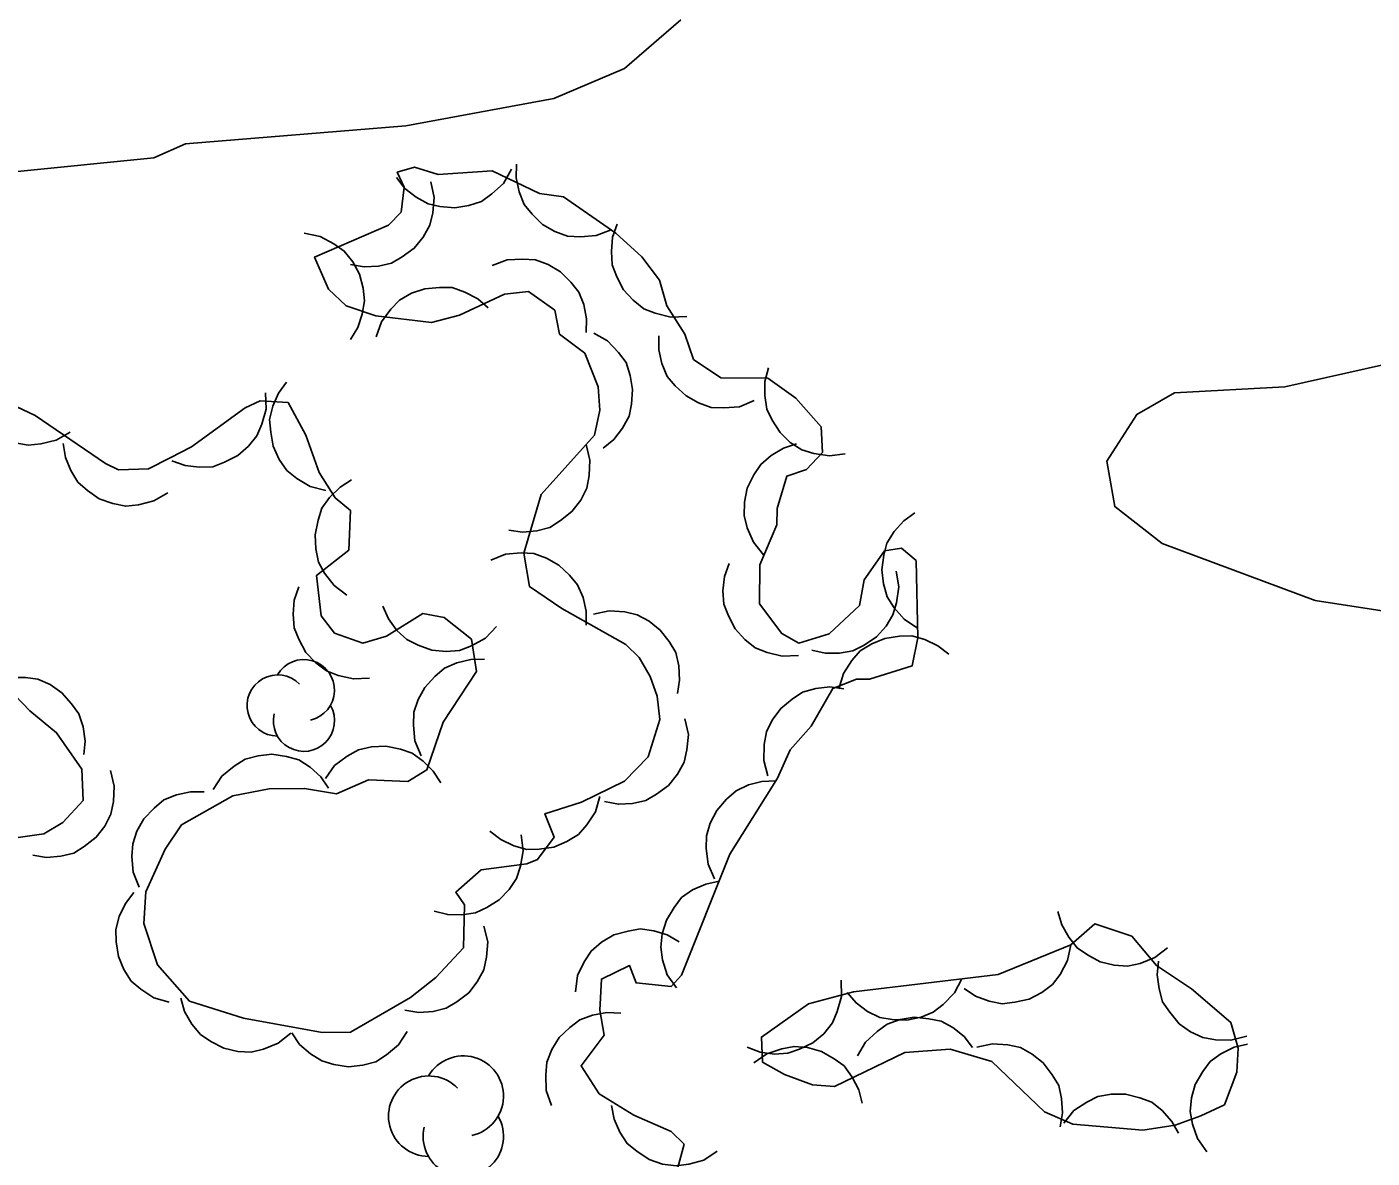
# Model space of a CAD drawing. Extents: x 336540 to 340074, y 5572036 to 5573747.
# Drawn here: x 336899.97 to 336934.95, y 5573522.29 to 5573551.72 of the extents above; entities that cross this region are included whole.
import ezdxf

# ---------------------------------------------------------------- set-up
doc = ezdxf.new("R2010")
doc.units = 0
for name, color, linetype in [('Niveau 1', 7, 'Continuous'), ('Niveau 2', 7, 'Continuous'), ('Niveau 44', 7, 'Continuous')]:
    doc.layers.add(name, color=color, linetype=linetype)

msp = doc.modelspace()

# ---------------------------------------------------------------- linework, layer by layer
at = {"layer": 'Niveau 1'}
msp.add_lwpolyline([(336936.73, 5573536.3), (336933.47, 5573536.8), (336929.49, 5573538.28), (336928.26, 5573539.24), (336928.05, 5573540.42), (336928.83, 5573541.64), (336929.81, 5573542.2), (336932.68, 5573542.36), (336939.53, 5573543.89)], dxfattribs=at)
at = {"layer": 'Niveau 2'}
msp.add_lwpolyline([(336878.19, 5573543.21), (336878.62, 5573543.47), (336881.64, 5573543.97), (336883.95, 5573545.28), (336889.11, 5573547.07), (336893.29, 5573547.97), (336896.49, 5573548.3), (336899.72, 5573547.96), (336903.27, 5573548.31), (336904.09, 5573548.68), (336909.82, 5573549.15), (336913.67, 5573549.86), (336915.51, 5573550.64), (336916.97, 5573551.9)], dxfattribs=at)
at = {"layer": 'Niveau 44'}
for points in [[(336915.16, 5573546.44), (336914.77, 5573546.29), (336914.36, 5573546.26), (336914.03, 5573546.28), (336913.7, 5573546.4), (336913.38, 5573546.58), (336913.11, 5573546.85), (336912.9, 5573547.1), (336912.77, 5573547.43), (336912.69, 5573547.79), (336912.7, 5573548.15)], [(336923.09, 5573537.84), (336922.71, 5573538.16), (336922.27, 5573538.09), (336921.74, 5573537.34), (336921.62, 5573536.67), (336920.83, 5573535.93), (336920.04, 5573535.69), (336919.6, 5573535.94), (336919.02, 5573536.71), (336919.03, 5573537.73), (336919.47, 5573538.77), (336919.48, 5573539.19), (336919.73, 5573540.03), (336920.24, 5573540.21), (336920.66, 5573540.65), (336920.62, 5573541.32), (336919.96, 5573542.06), (336919.24, 5573542.58), (336918.01, 5573542.59), (336917.3, 5573543.07), (336917.08, 5573543.73), (336916.61, 5573544.46), (336916.42, 5573545.13), (336915.96, 5573545.74), (336915.28, 5573546.35), (336913.92, 5573547.3), (336913.3, 5573547.39), (336912.07, 5573547.98), (336910.66, 5573547.88), (336910.05, 5573548.07), (336909.6, 5573547.94), (336909.78, 5573547.55), (336909.7, 5573546.9), (336909.37, 5573546.56), (336907.45, 5573545.73), (336907.81, 5573544.9), (336908.27, 5573544.46), (336909.04, 5573544.2), (336910.49, 5573544.03), (336911.22, 5573544.22), (336912.39, 5573544.77), (336913.01, 5573544.84), (336913.7, 5573544.35), (336913.82, 5573543.73), (336914.48, 5573543.23), (336914.82, 5573542.36), (336914.87, 5573541.75), (336914.73, 5573541.1), (336913.34, 5573539.56), (336912.89, 5573538.03), (336913.04, 5573537.16), (336913.88, 5573536.59), (336915.54, 5573535.65), (336915.89, 5573535.32), (336916.18, 5573534.82), (336916.36, 5573534.31), (336916.43, 5573533.7), (336916.12, 5573532.73), (336915.51, 5573532.1), (336914.39, 5573531.55), (336913.44, 5573531.25), (336913.68, 5573530.64), (336913.25, 5573530.06), (336912.97, 5573529.95), (336911.78, 5573529.79), (336911.12, 5573529.21), (336911.35, 5573528.88), (336911.32, 5573527.76), (336910.6, 5573526.99), (336909.94, 5573526.47), (336908.38, 5573525.57), (336907.65, 5573525.56), (336905.6, 5573525.93), (336904.2, 5573526.38), (336903.36, 5573527.32), (336903.01, 5573528.4), (336903.06, 5573529.22), (336903.56, 5573530.33), (336903.99, 5573530.96), (336905.32, 5573531.72), (336906.27, 5573531.9), (336907.19, 5573531.91), (336908.02, 5573531.77), (336908.85, 5573532.13), (336909.87, 5573532.09), (336910.37, 5573532.39), (336910.79, 5573533.63), (336911.66, 5573534.95), (336911.53, 5573535.79), (336910.82, 5573536.36), (336910.26, 5573536.46), (336909.32, 5573535.87), (336908.7, 5573535.69), (336907.97, 5573535.95), (336907.62, 5573536.4), (336907.5, 5573537.45), (336908.34, 5573538.11), (336908.38, 5573539.14), (336907.98, 5573539.47), (336907.57, 5573540.13), (336907.22, 5573541.1)], [(336912.57, 5573548.02), (336912.36, 5573547.65), (336912.06, 5573547.38), (336911.79, 5573547.18), (336911.46, 5573547.07), (336911.1, 5573547.01), (336910.71, 5573547.05), (336910.4, 5573547.12), (336910.09, 5573547.29), (336909.8, 5573547.52), (336909.58, 5573547.8)], [(336910.47, 5573547.69), (336910.56, 5573547.28), (336910.52, 5573546.88), (336910.45, 5573546.56), (336910.27, 5573546.25), (336910.04, 5573545.96), (336909.73, 5573545.74), (336909.45, 5573545.57), (336909.11, 5573545.5), (336908.74, 5573545.48), (336908.38, 5573545.54)], [(336917.13, 5573544.19), (336916.71, 5573544.17), (336916.31, 5573544.27), (336916.01, 5573544.39), (336915.73, 5573544.61), (336915.48, 5573544.88), (336915.31, 5573545.22), (336915.19, 5573545.53), (336915.17, 5573545.88), (336915.2, 5573546.25), (336915.32, 5573546.59)], [(336907.18, 5573546.35), (336907.59, 5573546.27), (336907.95, 5573546.08), (336908.22, 5573545.89), (336908.44, 5573545.61), (336908.62, 5573545.29), (336908.71, 5573544.92), (336908.75, 5573544.59), (336908.69, 5573544.25), (336908.57, 5573543.9), (336908.38, 5573543.59)], [(336912.07, 5573545.51), (336912.46, 5573545.66), (336912.86, 5573545.68), (336913.19, 5573545.66), (336913.52, 5573545.54), (336913.84, 5573545.35), (336914.11, 5573545.08), (336914.32, 5573544.82), (336914.45, 5573544.5), (336914.52, 5573544.13), (336914.51, 5573543.77)], [(336909.05, 5573543.66), (336909.19, 5573544.05), (336909.43, 5573544.38), (336909.66, 5573544.61), (336909.97, 5573544.79), (336910.32, 5573544.91), (336910.7, 5573544.94), (336911.03, 5573544.94), (336911.36, 5573544.82), (336911.69, 5573544.65), (336911.96, 5573544.41)], [(336914.71, 5573543.75), (336915.07, 5573543.55), (336915.35, 5573543.25), (336915.55, 5573542.99), (336915.66, 5573542.65), (336915.72, 5573542.29), (336915.69, 5573541.91), (336915.63, 5573541.59), (336915.46, 5573541.28), (336915.23, 5573540.99), (336914.95, 5573540.76)], [(336918.88, 5573542), (336918.5, 5573541.84), (336918.09, 5573541.81), (336917.76, 5573541.82), (336917.43, 5573541.94), (336917.11, 5573542.12), (336916.83, 5573542.38), (336916.62, 5573542.63), (336916.48, 5573542.96), (336916.4, 5573543.32), (336916.4, 5573543.68)], [(336921.25, 5573540.61), (336920.84, 5573540.56), (336920.43, 5573540.62), (336920.12, 5573540.72), (336919.82, 5573540.91), (336919.56, 5573541.17), (336919.35, 5573541.49), (336919.21, 5573541.78), (336919.16, 5573542.13), (336919.16, 5573542.5), (336919.25, 5573542.85)], [(336901.09, 5573541.18), (336900.73, 5573540.97), (336900.33, 5573540.87), (336900, 5573540.84), (336899.66, 5573540.9), (336899.31, 5573541.03), (336899, 5573541.25), (336898.75, 5573541.47), (336898.57, 5573541.77), (336898.43, 5573542.11), (336898.38, 5573542.47)], [(336906.17, 5573542.2), (336906.19, 5573541.78), (336906.08, 5573541.39), (336905.95, 5573541.08), (336905.73, 5573540.81), (336905.45, 5573540.57), (336905.11, 5573540.4), (336904.8, 5573540.28), (336904.45, 5573540.27), (336904.08, 5573540.31), (336903.74, 5573540.43)], [(336907.74, 5573539.66), (336907.33, 5573539.76), (336906.99, 5573539.97), (336906.73, 5573540.18), (336906.53, 5573540.47), (336906.37, 5573540.81), (336906.31, 5573541.18), (336906.28, 5573541.51), (336906.36, 5573541.85), (336906.51, 5573542.19), (336906.72, 5573542.48)], [(336903.69, 5573540.51), (336903.13, 5573540.22), (336902.35, 5573540.2), (336902.01, 5573540.36), (336900.18, 5573541.61), (336899.38, 5573541.99)], [(336907.22, 5573541.1), (336906.76, 5573541.95), (336906.03, 5573541.99), (336905.64, 5573541.81), (336904.25, 5573540.8), (336903.69, 5573540.51)], [(336903.63, 5573539.6), (336903.27, 5573539.39), (336902.87, 5573539.29), (336902.54, 5573539.25), (336902.2, 5573539.32), (336901.85, 5573539.44), (336901.54, 5573539.66), (336901.29, 5573539.88), (336901.11, 5573540.18), (336900.97, 5573540.52), (336900.91, 5573540.88)], [(336914.51, 5573540.86), (336914.61, 5573540.45), (336914.59, 5573540.05), (336914.53, 5573539.72), (336914.37, 5573539.41), (336914.14, 5573539.11), (336913.84, 5573538.88), (336913.57, 5573538.7), (336913.23, 5573538.61), (336912.86, 5573538.58), (336912.5, 5573538.63)], [(336919.12, 5573537.99), (336918.86, 5573538.32), (336918.7, 5573538.69), (336918.62, 5573539.01), (336918.63, 5573539.36), (336918.7, 5573539.72), (336918.87, 5573540.07), (336919.05, 5573540.34), (336919.32, 5573540.57), (336919.64, 5573540.76), (336919.98, 5573540.87)], [(336908.29, 5573536.94), (336907.96, 5573537.19), (336907.71, 5573537.51), (336907.55, 5573537.8), (336907.48, 5573538.14), (336907.46, 5573538.51), (336907.54, 5573538.89), (336907.64, 5573539.2), (336907.84, 5573539.48), (336908.11, 5573539.75), (336908.41, 5573539.94)], [(336923.13, 5573536.08), (336922.78, 5573536.31), (336922.52, 5573536.61), (336922.34, 5573536.89), (336922.24, 5573537.23), (336922.2, 5573537.6), (336922.25, 5573537.98), (336922.33, 5573538.29), (336922.52, 5573538.59), (336922.77, 5573538.87), (336923.06, 5573539.08)], [(336912.03, 5573537.85), (336912.41, 5573538), (336912.82, 5573538.04), (336913.15, 5573538.02), (336913.48, 5573537.9), (336913.8, 5573537.72), (336914.08, 5573537.46), (336914.29, 5573537.21), (336914.43, 5573536.88), (336914.51, 5573536.52), (336914.51, 5573536.16)], [(336916.7, 5573521.31), (336917.06, 5573522.66), (336916.72, 5573522.99), (336915.75, 5573523.41), (336914.85, 5573523.97), (336914.38, 5573524.69), (336914.98, 5573525.49), (336914.87, 5573526.14), (336914.91, 5573526.95), (336915.64, 5573527.3), (336915.81, 5573526.85), (336916.72, 5573526.76), (336916.99, 5573527.05), (336918.25, 5573530.2), (336919.49, 5573532.18), (336919.82, 5573532.91), (336920.36, 5573533.53), (336920.93, 5573534.51), (336921.54, 5573534.75), (336921.88, 5573534.75), (336922.99, 5573535.1), (336923.14, 5573535.83), (336923.09, 5573537.84)], [(336920.03, 5573535.37), (336919.61, 5573535.35), (336919.22, 5573535.45), (336918.91, 5573535.57), (336918.64, 5573535.78), (336918.39, 5573536.06), (336918.21, 5573536.4), (336918.09, 5573536.7), (336918.07, 5573537.05), (336918.11, 5573537.42), (336918.23, 5573537.76)], [(336922.57, 5573537.56), (336922.64, 5573537.15), (336922.58, 5573536.74), (336922.49, 5573536.43), (336922.31, 5573536.13), (336922.06, 5573535.85), (336921.74, 5573535.64), (336921.45, 5573535.49), (336921.1, 5573535.43), (336920.73, 5573535.43), (336920.38, 5573535.51)], [(336908.88, 5573534.78), (336908.46, 5573534.76), (336908.06, 5573534.85), (336907.76, 5573534.97), (336907.48, 5573535.18), (336907.22, 5573535.45), (336907.04, 5573535.79), (336906.92, 5573536.09), (336906.89, 5573536.44), (336906.92, 5573536.81), (336907.04, 5573537.15)], [(336912.18, 5573536.12), (336911.89, 5573535.82), (336911.53, 5573535.62), (336911.22, 5573535.5), (336910.87, 5573535.47), (336910.5, 5573535.51), (336910.14, 5573535.64), (336909.85, 5573535.78), (336909.59, 5573536.02), (336909.37, 5573536.32), (336909.22, 5573536.65)], [(336914.7, 5573536.44), (336915.11, 5573536.53), (336915.52, 5573536.5), (336915.84, 5573536.43), (336916.15, 5573536.26), (336916.44, 5573536.03), (336916.67, 5573535.73), (336916.84, 5573535.45), (336916.92, 5573535.1), (336916.94, 5573534.73), (336916.89, 5573534.38)], [(336921.08, 5573534.5), (336921.2, 5573534.9), (336921.42, 5573535.24), (336921.64, 5573535.49), (336921.94, 5573535.67), (336922.28, 5573535.81), (336922.66, 5573535.87), (336922.98, 5573535.88), (336923.32, 5573535.78), (336923.66, 5573535.62), (336923.94, 5573535.4)], [(336910.22, 5573532.76), (336910.06, 5573533.15), (336910.02, 5573533.56), (336910.03, 5573533.89), (336910.14, 5573534.22), (336910.32, 5573534.54), (336910.58, 5573534.82), (336910.83, 5573535.04), (336911.15, 5573535.18), (336911.51, 5573535.26), (336911.87, 5573535.27)], [(336899.46, 5573534.54), (336900.04, 5573533.93), (336900.74, 5573533.36), (336901.4, 5573532.41), (336901.43, 5573531.6), (336900.9, 5573531.02), (336900.41, 5573530.73), (336899, 5573530.53)], [(336899.12, 5573534.68), (336899.52, 5573534.8), (336899.93, 5573534.8), (336900.25, 5573534.75), (336900.57, 5573534.61), (336900.88, 5573534.4), (336901.13, 5573534.11), (336901.32, 5573533.85), (336901.43, 5573533.51), (336901.48, 5573533.14), (336901.45, 5573532.79)], [(336919.24, 5573532.24), (336919.13, 5573532.64), (336919.14, 5573533.05), (336919.2, 5573533.38), (336919.35, 5573533.69), (336919.57, 5573533.99), (336919.87, 5573534.23), (336920.14, 5573534.41), (336920.48, 5573534.51), (336920.85, 5573534.55), (336921.21, 5573534.5)], [(336917.08, 5573533.72), (336917.17, 5573533.31), (336917.13, 5573532.91), (336917.06, 5573532.59), (336916.89, 5573532.28), (336916.65, 5573531.99), (336916.34, 5573531.76), (336916.06, 5573531.6), (336915.72, 5573531.52), (336915.35, 5573531.5), (336914.99, 5573531.57)], [(336904.81, 5573531.88), (336905.04, 5573532.23), (336905.36, 5573532.49), (336905.64, 5573532.67), (336905.98, 5573532.76), (336906.34, 5573532.8), (336906.72, 5573532.74), (336907.04, 5573532.65), (336907.33, 5573532.46), (336907.61, 5573532.21), (336907.81, 5573531.92)], [(336907.73, 5573532.17), (336907.97, 5573532.51), (336908.3, 5573532.75), (336908.59, 5573532.91), (336908.93, 5573532.99), (336909.3, 5573533.01), (336909.68, 5573532.93), (336909.99, 5573532.83), (336910.27, 5573532.62), (336910.53, 5573532.36), (336910.73, 5573532.06)], [(336902.14, 5573532.38), (336902.24, 5573531.97), (336902.22, 5573531.57), (336902.15, 5573531.24), (336901.99, 5573530.93), (336901.77, 5573530.64), (336901.46, 5573530.4), (336901.19, 5573530.23), (336900.85, 5573530.15), (336900.48, 5573530.11), (336900.12, 5573530.17)], [(336917.85, 5573529.56), (336917.68, 5573529.94), (336917.63, 5573530.35), (336917.64, 5573530.68), (336917.74, 5573531.01), (336917.91, 5573531.34), (336918.16, 5573531.63), (336918.41, 5573531.85), (336918.73, 5573532), (336919.08, 5573532.09), (336919.44, 5573532.11)], [(336902.89, 5573529.34), (336902.73, 5573529.73), (336902.7, 5573530.14), (336902.72, 5573530.47), (336902.83, 5573530.8), (336903.01, 5573531.12), (336903.28, 5573531.4), (336903.53, 5573531.61), (336903.86, 5573531.74), (336904.22, 5573531.82), (336904.58, 5573531.82)], [(336914.87, 5573531.7), (336914.75, 5573531.3), (336914.53, 5573530.96), (336914.31, 5573530.71), (336914.01, 5573530.53), (336913.67, 5573530.38), (336913.29, 5573530.33), (336912.97, 5573530.32), (336912.63, 5573530.42), (336912.29, 5573530.58), (336912.01, 5573530.8)], [(336912.82, 5573530.7), (336912.87, 5573530.29), (336912.8, 5573529.89), (336912.7, 5573529.57), (336912.51, 5573529.28), (336912.25, 5573529.01), (336911.93, 5573528.81), (336911.63, 5573528.67), (336911.28, 5573528.62), (336910.91, 5573528.63), (336910.56, 5573528.72)], [(336916.86, 5573526.72), (336916.62, 5573527.06), (336916.5, 5573527.45), (336916.45, 5573527.78), (336916.49, 5573528.13), (336916.6, 5573528.48), (336916.8, 5573528.81), (336916.99, 5573529.07), (336917.28, 5573529.27), (336917.62, 5573529.42), (336917.97, 5573529.5)], [(336903.67, 5573526.35), (336903.27, 5573526.46), (336902.93, 5573526.69), (336902.68, 5573526.9), (336902.49, 5573527.2), (336902.35, 5573527.54), (336902.29, 5573527.92), (336902.28, 5573528.24), (336902.37, 5573528.58), (336902.53, 5573528.92), (336902.75, 5573529.2)], [(336929.63, 5573527.76), (336929.3, 5573527.51), (336928.92, 5573527.36), (336928.59, 5573527.29), (336928.24, 5573527.31), (336927.88, 5573527.4), (336927.55, 5573527.58), (336927.28, 5573527.76), (336927.06, 5573528.04), (336926.88, 5573528.36), (336926.78, 5573528.71)], [(336911.85, 5573528.33), (336911.95, 5573527.92), (336911.92, 5573527.52), (336911.85, 5573527.19), (336911.68, 5573526.88), (336911.46, 5573526.59), (336911.15, 5573526.36), (336910.87, 5573526.19), (336910.53, 5573526.11), (336910.16, 5573526.08), (336909.8, 5573526.14)], [(336914.23, 5573526.62), (336914.29, 5573527.04), (336914.46, 5573527.4), (336914.64, 5573527.68), (336914.91, 5573527.91), (336915.23, 5573528.1), (336915.6, 5573528.2), (336915.92, 5573528.26), (336916.27, 5573528.21), (336916.62, 5573528.1), (336916.93, 5573527.92)], [(336927.12, 5573527.84), (336925.23, 5573527.07), (336921.46, 5573526.62), (336920.29, 5573526.31), (336919.07, 5573525.44), (336919.1, 5573524.79), (336919.67, 5573524.47), (336920.4, 5573524.2), (336920.97, 5573524.16), (336922.8, 5573525.04), (336923.98, 5573525.13), (336925.06, 5573524.81), (336926.43, 5573523.5), (336927.17, 5573523.18), (336928.99, 5573523.02), (336929.83, 5573523.15), (336930.5, 5573523.39), (336931.11, 5573523.68), (336931.43, 5573524.53), (336931.47, 5573525.15), (336931.28, 5573525.82), (336930.25, 5573526.7), (336929.34, 5573527.3), (336928.7, 5573528.07), (336927.74, 5573528.39), (336927.12, 5573527.84)], [(336927.12, 5573527.84), (336927.03, 5573527.43), (336926.84, 5573527.07), (336926.64, 5573526.81), (336926.36, 5573526.6), (336926.03, 5573526.43), (336925.66, 5573526.35), (336925.33, 5573526.31), (336924.99, 5573526.38), (336924.64, 5573526.51), (336924.34, 5573526.71)], [(336931.69, 5573525.47), (336931.28, 5573525.36), (336930.88, 5573525.37), (336930.55, 5573525.43), (336930.23, 5573525.58), (336929.93, 5573525.79), (336929.69, 5573526.09), (336929.5, 5573526.36), (336929.41, 5573526.7), (336929.36, 5573527.06), (336929.4, 5573527.42)], [(336921.14, 5573526.92), (336921.15, 5573526.5), (336921.04, 5573526.11), (336920.92, 5573525.81), (336920.69, 5573525.53), (336920.41, 5573525.29), (336920.06, 5573525.13), (336919.76, 5573525.02), (336919.41, 5573525), (336919.04, 5573525.05), (336918.7, 5573525.18)], [(336924.28, 5573526.96), (336924.09, 5573526.59), (336923.8, 5573526.29), (336923.54, 5573526.09), (336923.22, 5573525.96), (336922.85, 5573525.88), (336922.47, 5573525.9), (336922.15, 5573525.95), (336921.83, 5573526.11), (336921.53, 5573526.33), (336921.3, 5573526.6)], [(336906.83, 5573525.54), (336906.5, 5573525.28), (336906.12, 5573525.13), (336905.8, 5573525.05), (336905.45, 5573525.07), (336905.09, 5573525.15), (336904.75, 5573525.33), (336904.48, 5573525.51), (336904.26, 5573525.78), (336904.07, 5573526.11), (336903.97, 5573526.45)], [(336913.61, 5573523.66), (336913.47, 5573524.05), (336913.46, 5573524.46), (336913.49, 5573524.79), (336913.62, 5573525.12), (336913.81, 5573525.43), (336914.09, 5573525.69), (336914.35, 5573525.89), (336914.68, 5573526.01), (336915.05, 5573526.08), (336915.41, 5573526.06)], [(336921.57, 5573524.95), (336921.78, 5573525.31), (336922.08, 5573525.59), (336922.34, 5573525.78), (336922.68, 5573525.9), (336923.04, 5573525.96), (336923.42, 5573525.92), (336923.74, 5573525.86), (336924.05, 5573525.69), (336924.34, 5573525.46), (336924.56, 5573525.17)], [(336909.86, 5573525.59), (336909.63, 5573525.24), (336909.32, 5573524.98), (336909.04, 5573524.8), (336908.7, 5573524.71), (336908.33, 5573524.67), (336907.95, 5573524.73), (336907.64, 5573524.82), (336907.34, 5573525.01), (336907.06, 5573525.25), (336906.86, 5573525.55)], [(336918.87, 5573524.77), (336919.21, 5573525.01), (336919.6, 5573525.14), (336919.92, 5573525.2), (336920.27, 5573525.17), (336920.63, 5573525.07), (336920.96, 5573524.88), (336921.22, 5573524.69), (336921.43, 5573524.4), (336921.6, 5573524.07), (336921.69, 5573523.72)], [(336924.67, 5573525.18), (336925.08, 5573525.27), (336925.48, 5573525.24), (336925.81, 5573525.17), (336926.11, 5573525), (336926.4, 5573524.77), (336926.63, 5573524.46), (336926.8, 5573524.18), (336926.87, 5573523.84), (336926.9, 5573523.47), (336926.84, 5573523.11)], [(336930.65, 5573522.46), (336930.41, 5573522.8), (336930.28, 5573523.18), (336930.22, 5573523.51), (336930.25, 5573523.86), (336930.35, 5573524.21), (336930.55, 5573524.55), (336930.74, 5573524.81), (336931.02, 5573525.01), (336931.36, 5573525.18), (336931.71, 5573525.26)], [(336917.92, 5573522.47), (336917.57, 5573522.24), (336917.18, 5573522.14), (336916.85, 5573522.09), (336916.5, 5573522.14), (336916.15, 5573522.26), (336915.83, 5573522.47), (336915.58, 5573522.67), (336915.39, 5573522.97), (336915.24, 5573523.31), (336915.17, 5573523.66)], [(336926.93, 5573523.2), (336927.19, 5573523.53), (336927.53, 5573523.75), (336927.82, 5573523.9), (336928.17, 5573523.96), (336928.54, 5573523.96), (336928.91, 5573523.86), (336929.22, 5573523.75), (336929.49, 5573523.53), (336929.74, 5573523.25), (336929.92, 5573522.94)]]:
    msp.add_lwpolyline(points, dxfattribs=at)
for centre, radius, start, end in [((336907.172, 5573534.466), 0.796, 282.2692, 149.7263), ((336906.488, 5573534.068), 0.796, 44.1154, 269.804), ((336907.172, 5573533.67), 0.796, 166.9369, 29.6212), ((336911.317, 5573523.907), 1.046, 282.2692, 149.7263), ((336910.417, 5573523.384), 1.046, 44.1154, 269.804), ((336911.317, 5573522.861), 1.046, 166.9369, 29.6212)]:
    msp.add_arc(centre, radius, start, end, dxfattribs=at)

doc.saveas('drawing.dxf')
